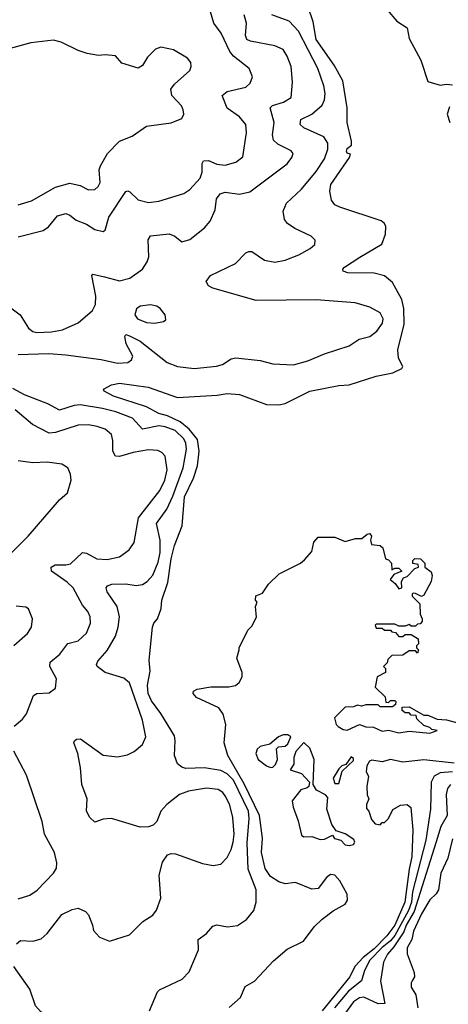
# Model space of a CAD drawing. Extents: x 1550320 to 1685906, y 509093 to 640511.
# Tile 329 of 532: x 1629642 to 1631714, y 566722 to 571481. Entities that reach past the tile are written whole.
import ezdxf

# ---------------------------------------------------------------- set-up
doc = ezdxf.new("R2010")
doc.units = 0

msp = doc.modelspace()

# ---------------------------------------------------------------- linework, layer by layer
at = {"layer": '0CON20XD'}
for points in [[(1629635, 570431.2), (1629755, 570462.5), (1629780.5, 570479.5), (1629825, 570533.3), (1629865, 570544.6), (1629885, 570537.1), (1629915, 570512.1), (1629965, 570493.1), (1630005, 570466.5), (1630045, 570457.1), (1630055.4, 570464.6), (1630072.7, 570527.3), (1630155, 570650), (1630165, 570653.6), (1630175, 570649.1), (1630215, 570610.7), (1630265, 570598), (1630315, 570603.8), (1630435, 570641.2), (1630465, 570660.5), (1630513.9, 570715), (1630523.9, 570745), (1630523.3, 570786.7), (1630530.9, 570799.1), (1630555, 570801.4), (1630595, 570783.5), (1630635, 570778.5), (1630687, 570793), (1630721.3, 570818.7), (1630737.7, 570935), (1630734.6, 570975), (1630705, 571011.8), (1630644.2, 571054.2), (1630621.1, 571115), (1630645, 571134.6), (1630736, 571155), (1630756.2, 571173.8), (1630766.9, 571205), (1630750.6, 571245), (1630675.2, 571305.2), (1630657.3, 571327.3), (1630615.7, 571415.7), (1630580, 571465), (1630565, 571518.9)], [(1630269, 566691), (1630307.9, 566782.1), (1630317.6, 566792.4), (1630427.2, 566842.8), (1630461.5, 566878.5), (1630505.6, 566985), (1630504.2, 567035.8), (1630545, 567063.8), (1630575, 567098.8), (1630594.5, 567105.5), (1630646.3, 567096.3), (1630695, 567102.5), (1630738.1, 567131.9), (1630773.3, 567175), (1630785.5, 567215), (1630784.4, 567275), (1630746.4, 567375), (1630742.4, 567502.4), (1630750.6, 567620.6), (1630747.8, 567655), (1630675, 567804.8), (1630645, 567836.3), (1630615, 567851.3), (1630534.8, 567865.2), (1630445, 567861.9), (1630425, 567868.4), (1630405, 567884.6), (1630389.7, 567925), (1630394.2, 567995), (1630390, 568020), (1630325, 568127.1), (1630278.7, 568188.7), (1630263.6, 568223.6), (1630259.3, 568265), (1630272.7, 568332.7), (1630267.8, 568385), (1630284.4, 568545), (1630290.8, 568565), (1630307.5, 568585), (1630325.7, 568635), (1630328.5, 568675), (1630358.8, 568761.2), (1630374.9, 568875), (1630389.7, 568940.3), (1630427.6, 569035), (1630438.9, 569175), (1630482.5, 569265), (1630501.2, 569325), (1630509.3, 569395), (1630502, 569452), (1630462, 569502), (1630417.3, 569537.3), (1630355.9, 569565.9), (1630315, 569577.5), (1630255, 569609.5), (1630095, 569661.8), (1630050, 569685), (1630047.5, 569695), (1630085, 569716.2), (1630125, 569723.8), (1630262.5, 569705), (1630405, 569655.6), (1630596.7, 569666.7), (1630645, 569674.5), (1630705, 569670), (1630835, 569621.8), (1630895, 569619.1), (1630925, 569626.4), (1631044.8, 569685.2), (1631185, 569713.4), (1631235, 569716.1), (1631365, 569758.4), (1631446.2, 569775), (1631490, 569795), (1631494.2, 569805), (1631472.7, 569845), (1631470, 569885), (1631500.2, 570009.8), (1631499.3, 570085), (1631489.4, 570129.4), (1631445, 570210.5), (1631405, 570243.8), (1631355, 570255.9), (1631227.8, 570257.8), (1631206.2, 570265), (1631204, 570275), (1631212.5, 570285), (1631285.9, 570334.1), (1631393.3, 570396.7), (1631410.8, 570445), (1631412.1, 570482.1), (1631406.1, 570496.1), (1631389, 570509), (1631190, 570575), (1631165, 570587.1), (1631148.6, 570608.6), (1631141.9, 570651.9), (1631146.8, 570685), (1631236.2, 570815), (1631241.7, 570831.7), (1631225, 570836.7), (1631221.4, 570845), (1631225, 570858), (1631245.9, 570874.1), (1631246.2, 570893.8), (1631225.5, 570985), (1631225.4, 571055), (1631203.4, 571185), (1631162, 571262), (1631075.3, 571385), (1631060.8, 571470.9), (1631035, 571546.7)], [(1631419.3, 571529.3), (1631464.7, 571474.7), (1631515, 571442), (1631525, 571390), (1631580.5, 571285), (1631615, 571183.1), (1631674.1, 571164.1), (1631705, 571169.2), (1631735, 571166)], [(1629555, 570120.6), (1629643.9, 570053.9), (1629685, 569990.5), (1629705, 569974.1), (1629725, 569969.4), (1629795, 569972), (1629848.6, 569981.4), (1629924, 570016), (1629993.1, 570075), (1630008.1, 570105), (1630009.5, 570145), (1629990, 570245), (1629995, 570251.2), (1630052.4, 570237.6), (1630125, 570219.1), (1630175, 570231.9), (1630235.8, 570275), (1630258.5, 570311.5), (1630265.5, 570335), (1630262.7, 570417.3), (1630273.7, 570436.3), (1630365, 570445.5), (1630391.2, 570435), (1630425, 570407.5), (1630465, 570419.4), (1630534.6, 570475.4), (1630562.8, 570507.2), (1630587.6, 570562.4), (1630593.3, 570615), (1630610.6, 570639.4), (1630635, 570647.8), (1630705, 570638.2), (1630755, 570649.4), (1630934.5, 570785), (1630957.5, 570815), (1630964.3, 570835), (1630955, 570847.8), (1630889.9, 570879.9), (1630869.6, 570899.6), (1630864.7, 570924.7), (1630871.8, 570985), (1630853.6, 571055), (1630864.3, 571065.7), (1630917.2, 571082.8), (1630954.4, 571105), (1630960.8, 571179.2), (1630954.6, 571255), (1630935.8, 571305), (1630915, 571336.4), (1630876.2, 571355), (1630757, 571377), (1630740.8, 571385), (1630733.9, 571405), (1630738.4, 571465), (1630727.5, 571505)], [(1629635, 569863.3), (1629782.8, 569867.2), (1629865, 569862), (1630035, 569839), (1630115, 569821.2), (1630165, 569824.6), (1630183, 569837), (1630188.2, 569855), (1630157.3, 569915), (1630150.7, 569949.3), (1630155, 569960), (1630173.3, 569953.3), (1630225, 569926.6), (1630355, 569824.2), (1630405, 569804.2), (1630485, 569794.7), (1630593.5, 569806.5), (1630622.5, 569815), (1630665, 569842.1), (1630686.4, 569846.4), (1630805, 569833.3), (1630865, 569817.5), (1630965, 569812.5), (1631035, 569831.5), (1631115, 569865.6), (1631235, 569904.4), (1631283.8, 569936.2), (1631335, 569950), (1631368.6, 569975), (1631395.6, 570015), (1631398.9, 570035), (1631385, 570064), (1631335, 570092.2), (1631263.4, 570113.4), (1631075, 570127.5), (1630785, 570123.9), (1630575, 570182.9), (1630554, 570195), (1630544, 570215), (1630563.8, 570245), (1630685, 570302.9), (1630735, 570353.8), (1630749.5, 570360.5), (1630765, 570360), (1630825, 570319.5), (1630875, 570308.9), (1630925, 570318.5), (1630991.2, 570345), (1631046.2, 570375), (1631068.8, 570395), (1631071.2, 570415), (1631051.2, 570435), (1630972.4, 570472.4), (1630936.2, 570496.2), (1630922.9, 570515), (1630915.8, 570555), (1630932.2, 570595), (1631005, 570661.3), (1631075, 570747.8), (1631115, 570809.2), (1631131.6, 570855), (1631131.3, 570885), (1631111.8, 570915), (1631015, 570958.5), (1630997.5, 570975), (1631001.1, 570998.9), (1631054.8, 571025.2), (1631105, 571068.1), (1631115, 571093.3), (1631118.1, 571125), (1631112.2, 571162.2), (1631082.6, 571245), (1630990.6, 571425), (1630945, 571474.5), (1630860.8, 571505)], [(1629635, 570587.1), (1629699.2, 570605), (1629815, 570672.3), (1629885, 570690.7), (1629935, 570679.4), (1629975, 570659.2), (1630005, 570660.5), (1630021.9, 570675), (1630030.6, 570695), (1630025.6, 570755), (1630032.2, 570775), (1630066, 570834), (1630125, 570894.3), (1630185, 570917.5), (1630255, 570966.7), (1630375, 570982.2), (1630425, 571003.8), (1630435.6, 571024.4), (1630432.9, 571045), (1630424.2, 571065), (1630377.1, 571115), (1630372.5, 571145), (1630390.2, 571169.8), (1630463.8, 571235), (1630471.2, 571255), (1630468.8, 571275), (1630453.3, 571295), (1630385.6, 571335.6), (1630325, 571348), (1630298.3, 571338.3), (1630259.7, 571300.3), (1630235, 571260), (1630215, 571246.2), (1630135, 571271.1), (1630105, 571307.1), (1630055, 571311.9), (1630022.5, 571307.5), (1629967.8, 571317.8), (1629925, 571331.9), (1629843.1, 571373.1), (1629805, 571381.8), (1629695, 571368.9), (1629494.5, 571314.5)], [(1631719.3, 571060.7), (1631708.2, 571025), (1631721.8, 570985)], [(1630295, 570014.4), (1630337.5, 570022.5), (1630348.8, 570031.2), (1630345.7, 570055), (1630320.8, 570085), (1630305, 570096.5), (1630275, 570103.6), (1630225, 570096.4), (1630206.7, 570083.3), (1630199.1, 570055), (1630211.5, 570035), (1630255, 570017.5), (1630295, 570014.4)], [(1629625.9, 567014.1), (1629645, 567030), (1629705, 567027.5), (1629745, 567038), (1629775, 567064), (1629845, 567155.8), (1629895, 567180.8), (1629925, 567185.8), (1629960.5, 567170.5), (1629973.8, 567155), (1629993.3, 567105), (1629999.3, 567079.3), (1630027, 567047), (1630076.4, 567026.4), (1630172.5, 567057.5), (1630237.2, 567122.8), (1630285, 567152.9), (1630302.6, 567177.4), (1630324.4, 567235), (1630316.6, 567346.6), (1630331.8, 567408.2), (1630356.7, 567445), (1630375, 567450.8), (1630395, 567448.6), (1630525, 567403.3), (1630576.6, 567393.4), (1630615, 567400), (1630645, 567431.2), (1630665, 567470), (1630674.5, 567505.5), (1630679.5, 567545), (1630672.5, 567625), (1630657.3, 567685), (1630639.1, 567725), (1630624.5, 567745), (1630600.9, 567760.9), (1630545, 567766.6), (1630457.7, 567752.3), (1630415, 567735.4), (1630353.1, 567686.9), (1630324.4, 567655), (1630304.5, 567605.5), (1630287.5, 567587.5), (1630265, 567580), (1630225, 567578.1), (1630085, 567620), (1630045, 567616.4), (1630005, 567603.1), (1629980.8, 567625), (1629965.6, 567655), (1629967.5, 567715), (1629941.9, 567785), (1629936.5, 567865), (1629922.5, 567935), (1629904, 567985), (1629906.7, 567995), (1629916.1, 568003.9), (1629935.5, 568005.5), (1630045, 567925.6), (1630115, 567917.8), (1630162.4, 567927.6), (1630195, 567944.3), (1630235, 567977.1), (1630252.5, 568015), (1630235.3, 568095), (1630172.3, 568275), (1630145, 568298.9), (1630055, 568326.4), (1630017.1, 568355), (1630012.9, 568365), (1630018.9, 568381.1), (1630065, 568432.2), (1630105, 568502), (1630118.2, 568545), (1630124.6, 568595), (1630112.4, 568645), (1630065.5, 568715), (1630059.5, 568735), (1630065.7, 568745), (1630087.1, 568752.9), (1630155, 568754.1), (1630205, 568746.6), (1630235, 568751.3), (1630257.9, 568765), (1630285, 568796.2), (1630311.7, 568858.3), (1630321.2, 568905), (1630320.9, 568965), (1630303.7, 569046.3), (1630354, 569116), (1630381.6, 569178.4), (1630431.6, 569315), (1630448.9, 569405), (1630445.2, 569435), (1630435.6, 569455), (1630393.9, 569495), (1630345, 569513.3), (1630315, 569517.5), (1630235, 569502.3), (1630187.1, 569555), (1630106.9, 569585), (1630042.6, 569602.6), (1629935, 569619.6), (1629905, 569617), (1629834, 569594), (1629777.7, 569625), (1629665, 569667.4), (1629608.8, 569698.8)], [(1629615, 568066), (1629655, 568100), (1629674.5, 568125.5), (1629709.2, 568215), (1629725, 568224.3), (1629785, 568227.5), (1629815, 568250), (1629819.2, 568295), (1629788.1, 568355), (1629789.4, 568375), (1629836.2, 568413.8), (1629875, 568465.6), (1629925, 568479.5), (1629965, 568515.6), (1629984.5, 568565), (1629982.7, 568595), (1629970.7, 568620.7), (1629945, 568650.8), (1629900, 568735), (1629872.1, 568762.1), (1629795.7, 568815), (1629794.2, 568835), (1629813.4, 568846.6), (1629865, 568845.9), (1629888.2, 568851.8), (1629945, 568906.2), (1629965, 568902.2), (1630015, 568875.4), (1630065, 568871.8), (1630124.5, 568885.5), (1630171.5, 568918.5), (1630195.4, 568954.6), (1630216.8, 569073.2), (1630320.2, 569205), (1630344.3, 569255), (1630354.7, 569304.7), (1630345, 569372), (1630329.8, 569389.8), (1630309.4, 569399.4), (1630265, 569401.5), (1630191.2, 569388.8), (1630125, 569369.4), (1630105, 569371.4), (1630092.5, 569395), (1630092.7, 569447.3), (1630085.8, 569475.8), (1630055, 569502.1), (1630016.2, 569515), (1629975, 569522.8), (1629925, 569521.3), (1629815, 569485.9), (1629785, 569482.2), (1629704.1, 569524.1), (1629620.8, 569595)], [(1629583.8, 568886.2), (1629682.1, 568985), (1629835, 569160), (1629873.8, 569195), (1629890.8, 569255), (1629887.1, 569285), (1629874, 569315), (1629845, 569332.5), (1629775, 569342.2), (1629705, 569340), (1629635, 569349.1)], [(1630655, 566706.4), (1630709.1, 566755), (1630731.5, 566808.5), (1630776.6, 566833.4), (1630868.7, 566931.3), (1630935, 566988), (1631013.5, 567026.5), (1631065, 567096), (1631105, 567134), (1631156.8, 567173.2), (1631215, 567206), (1631227.5, 567225), (1631224.4, 567255), (1631189.1, 567319.1), (1631165.8, 567345.8), (1631145, 567350), (1631125, 567334.7), (1631085, 567280.9), (1631055, 567278.2), (1630975, 567310), (1630925.9, 567304.1), (1630895, 567314.2), (1630855, 567340), (1630828, 567378), (1630811.2, 567455), (1630815.6, 567525), (1630800.9, 567635), (1630727, 567787), (1630648.6, 567925), (1630631.2, 567985), (1630638.8, 568075), (1630625.8, 568125), (1630605, 568154.2), (1630496.7, 568205), (1630480, 568225), (1630482.5, 568235), (1630500, 568245), (1630566.4, 568256.4), (1630653, 568257), (1630685, 568262.5), (1630703, 568277), (1630717.5, 568305), (1630717.5, 568325), (1630692.5, 568395), (1630702.5, 568435), (1630702.5, 568445), (1630745, 568530), (1630765, 568550), (1630787, 568593), (1630782.5, 568645), (1630790, 568665), (1630782.5, 568675), (1630783.9, 568696.1), (1630815, 568710), (1630845, 568752.5), (1630897, 568803), (1631000, 568855), (1631019.3, 568870.7), (1631055, 568910), (1631063.3, 568955), (1631085, 568980), (1631165, 568980), (1631215, 568958.8), (1631265, 568973.3), (1631296.4, 568973.6), (1631322.5, 568995), (1631335, 568997.5), (1631342.5, 568985), (1631337.5, 568965), (1631342.5, 568945), (1631385, 568940), (1631398.3, 568928.3), (1631410, 568875), (1631425, 568870), (1631440, 568855), (1631441.7, 568821.7), (1631455, 568830), (1631475, 568830), (1631490, 568815), (1631450, 568800), (1631432.5, 568775), (1631456.4, 568756.4), (1631475, 568730), (1631490, 568735), (1631487.5, 568765), (1631497, 568783), (1631515, 568790), (1631551.7, 568828.3), (1631570, 568835), (1631568.3, 568848.3), (1631543, 568853), (1631543, 568867), (1631553, 568877), (1631580, 568875), (1631600, 568855), (1631600, 568835), (1631631.7, 568811.7), (1631636.2, 568795), (1631632, 568765), (1631595, 568700), (1631585, 568692.5), (1631555, 568707.5), (1631545, 568710), (1631540, 568705), (1631540, 568695), (1631577, 568657), (1631578.3, 568608.3), (1631587.5, 568585), (1631587.5, 568572.5), (1631578.3, 568561.7), (1631565, 568560), (1631555, 568550), (1631535, 568550), (1631525, 568557.5), (1631505, 568550), (1631475, 568550), (1631455, 568560), (1631365, 568560), (1631360, 568555), (1631365, 568540), (1631395, 568540), (1631405, 568530), (1631435, 568530), (1631441.7, 568521.7), (1631458.3, 568518.3), (1631475, 568500), (1631495, 568500), (1631505, 568510), (1631535, 568510), (1631568.3, 568488.3), (1631570, 568465), (1631565, 568460), (1631560, 568455), (1631560, 568445), (1631570, 568435), (1631565, 568420), (1631555, 568430), (1631525, 568430), (1631495, 568410), (1631441.7, 568408.3), (1631421.7, 568388.3), (1631418.3, 568371.7), (1631400, 568355), (1631410, 568345), (1631410, 568325), (1631370, 568305), (1631360, 568255), (1631408.3, 568208.3), (1631411.7, 568181.7), (1631425, 568180), (1631435, 568190), (1631455, 568190), (1631460, 568185), (1631458.3, 568171.7), (1631445, 568160), (1631385, 568160), (1631375, 568170), (1631315, 568170), (1631295, 568162.5), (1631275, 568167.5), (1631255, 568160), (1631215, 568157.5), (1631163.6, 568106.4), (1631171.5, 568075), (1631181.2, 568065), (1631205, 568050.7), (1631225, 568047.8), (1631285, 568073.6), (1631315, 568063.6), (1631352.1, 568062.1), (1631395, 568042.2), (1631425, 568047.5), (1631475, 568034.7), (1631525, 568042.9), (1631625, 568033.3), (1631660, 568045), (1631635, 568050), (1631625, 568060), (1631595, 568070), (1631561.7, 568101.7), (1631558.3, 568118.3), (1631535, 568120), (1631525, 568130), (1631505, 568130), (1631491.7, 568141.7), (1631491.7, 568158.3), (1631525, 568160), (1631595, 568120), (1631615, 568120), (1631660.7, 568100.7), (1631705, 568096.7), (1631795, 568073.3)], [(1629613.2, 568456.8), (1629680, 568515), (1629698.9, 568545), (1629704.3, 568585), (1629685, 568633.3), (1629671.7, 568641.7), (1629625, 568645.7)], [(1630855, 567866), (1630865, 567868.8), (1630878.8, 567881.2), (1630888.8, 567905), (1630883, 567957), (1630893, 567967), (1630925, 567970), (1630938.3, 567981.7), (1630952.5, 568015), (1630937.5, 568025), (1630915, 568024.2), (1630893.8, 568015), (1630850.7, 567979.3), (1630805, 567967.7), (1630789.2, 567955), (1630784.3, 567934.3), (1630795.3, 567905.3), (1630835, 567874.4), (1630855, 567866)], [(1631235, 567489.2), (1631255, 567494.5), (1631262.9, 567505), (1631258, 567518), (1631215, 567546.5), (1631171.2, 567561.2), (1631150.9, 567590.9), (1631127.5, 567665), (1631131.7, 567721.7), (1631120, 567735), (1631077, 567757), (1631060, 567785), (1631065.7, 567905), (1631045, 567960), (1631015, 567987.5), (1630976.2, 567943.8), (1630966.7, 567915), (1630967, 567883), (1630950, 567855), (1631005, 567837.5), (1631042.5, 567795), (1631040, 567775), (1631032.5, 567767.5), (1631000.7, 567759.3), (1630960, 567705), (1630963.3, 567675), (1630988.9, 567608.9), (1631005, 567540), (1631015, 567531.2), (1631055, 567533.1), (1631095, 567518.8), (1631115, 567520), (1631155, 567540), (1631163.9, 567523.9), (1631195, 567515.6), (1631215, 567492.7), (1631235, 567489.2)], [(1629635, 567231.2), (1629690.9, 567249.1), (1629725.7, 567274.3), (1629805.6, 567355), (1629820.3, 567379.7), (1629821.9, 567405), (1629810, 567455), (1629761.2, 567545), (1629750.9, 567605), (1629675, 567828.8), (1629613.5, 567945)], [(1631743.2, 567886.8), (1631595, 567903.8), (1631495, 567893.1), (1631435, 567905.7), (1631394.3, 567894.3), (1631345, 567902.5), (1631333.6, 567896.4), (1631320, 567875), (1631317.5, 567845), (1631327.5, 567825), (1631320, 567775), (1631322.5, 567735), (1631330, 567715), (1631318.3, 567688.3), (1631318.3, 567668.3), (1631330, 567655), (1631342.5, 567615), (1631360, 567595), (1631385, 567590), (1631395, 567600), (1631405, 567600), (1631425, 567620), (1631446.2, 567663.8), (1631483.3, 567685), (1631515, 567687.5), (1631533, 567673), (1631543.1, 567565), (1631538.3, 567435), (1631524.9, 567375.1), (1631504.7, 567215), (1631455.8, 567105), (1631417.4, 567052.6), (1631355, 566990.6), (1631301.8, 566948.2), (1631263.5, 566906.5), (1631252.5, 566885), (1631237.7, 566855), (1631105, 566689.7)], [(1631185, 567790), (1631201.7, 567848.3), (1631255, 567900), (1631255, 567910), (1631245, 567917.5), (1631218.3, 567881.7), (1631200, 567875), (1631185, 567860), (1631157.5, 567815), (1631165, 567790), (1631185, 567790)], [(1631733.9, 567846.1), (1631675, 567840.7), (1631645.1, 567824.9), (1631631, 567795), (1631628.1, 567665), (1631606.1, 567515), (1631541.6, 567265), (1631535.6, 567215), (1631522.3, 567175), (1631455, 567053.9), (1631435, 567028), (1631395, 566996.5), (1631334.9, 566935), (1631308.8, 566885), (1631293.9, 566836.1), (1631231.8, 566785), (1631164.4, 566705)], [(1631725.5, 567785), (1631709.7, 567765), (1631703.6, 567736.4), (1631708.9, 567635), (1631678, 567582), (1631655, 567507.8), (1631549.3, 567170.7), (1631510.7, 567105), (1631498.6, 567071.4), (1631450.7, 566999.3), (1631419.5, 566965), (1631401.2, 566925), (1631386, 566834), (1631406.7, 566725), (1631375, 566724.3), (1631305, 566756.2), (1631285, 566752.5), (1631255, 566733.7), (1631211.7, 566675)], [(1631735, 567521.1), (1631711.1, 567428.9), (1631678.1, 567355), (1631666.8, 567275), (1631654.8, 567255.2), (1631625, 567227.5), (1631585, 567160), (1631546.1, 567075), (1631537.6, 567035), (1631515.9, 566995), (1631515.3, 566965.3), (1631549.2, 566875), (1631550, 566855), (1631540, 566835), (1631533.8, 566825), (1631533.8, 566805), (1631557.4, 566767.4), (1631566.2, 566705)], [(1629575, 566258.6), (1629655, 566268), (1629720, 566265), (1629740.8, 566365), (1629832.9, 566525), (1629846.9, 566565), (1629845.7, 566585), (1629807.5, 566645), (1629745, 566684.2), (1629718, 566715), (1629690.6, 566795), (1629613.1, 566905)]]:
    msp.add_lwpolyline(points, dxfattribs=at)

doc.saveas('drawing.dxf')
